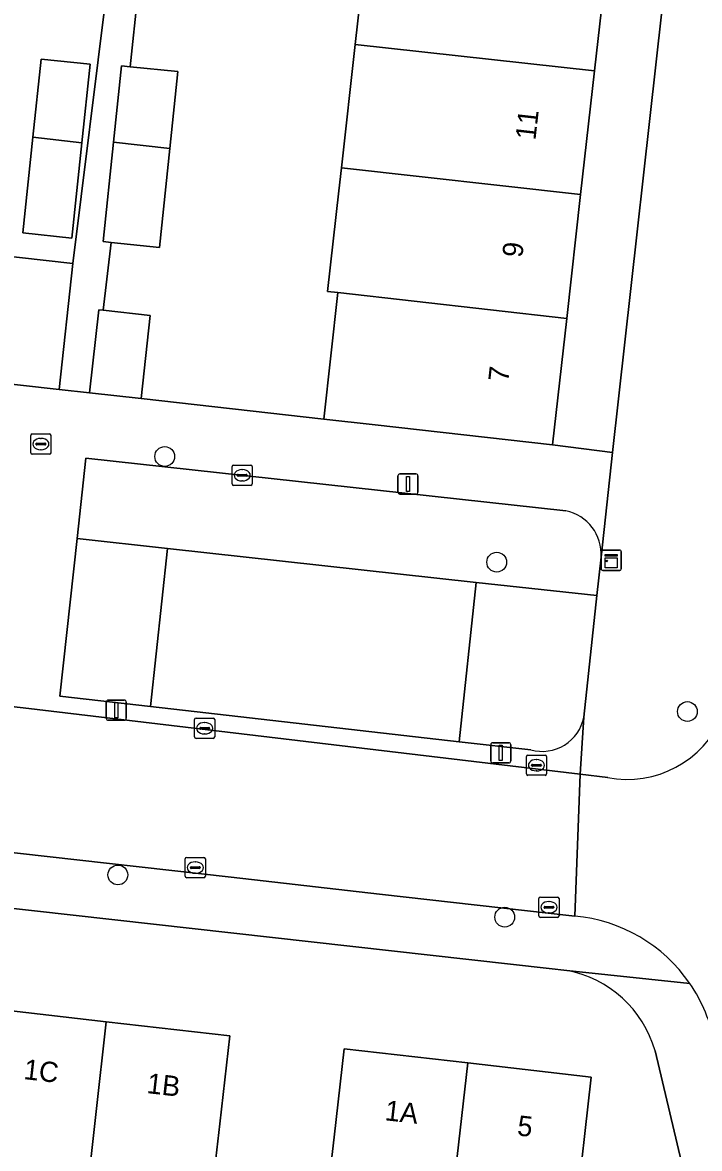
# Model space of a CAD drawing. Extents: x 162082 to 163401, y 388089 to 388636.
# Drawn here: x 162910.1 to 162943.5, y 388312.7 to 388368.3 of the extents above; entities that cross this region are included whole.
import ezdxf

# ---------------------------------------------------------------- set-up
doc = ezdxf.new("R2010")
doc.units = 0
for name, color, linetype in [('IMGEO_Boom', 7, 'Continuous'), ('IMGEO_Erf', 7, 'Continuous'), ('IMGEO_Groenvoorziening', 7, 'Continuous'), ('IMGEO_Kast', 7, 'Continuous'), ('IMGEO_Kolk', 7, 'Continuous'), ('IMGEO_Lichtmast', 7, 'Continuous'), ('IMGEO_Pand', 7, 'Continuous'), ('IMGEO_Pand_nummerreeks', 7, 'Continuous'), ('IMGEO_Rijbaan_lokaal_open', 7, 'Continuous'), ('IMGEO_Voetpad_open', 7, 'Continuous')]:
    doc.layers.add(name, color=color, linetype=linetype)

msp = doc.modelspace()

# ---------------------------------------------------------------- linework, layer by layer
at = {"layer": 'IMGEO_Boom'}
for centre in [(162917.1, 388346.86), (162933.517, 388341.637), (162942.947, 388334.252), (162914.783, 388326.174), (162933.913, 388324.088)]:
    msp.add_circle(centre, 0.489, dxfattribs=at)
at = {"layer": 'IMGEO_Erf'}
for points in [[(162944.822, 388397.027), (162940.506, 388397.545), (162940.422, 388396.793), (162941.806, 388396.638), (162941.102, 388390.373), (162940.415, 388384.26), (162939.729, 388378.146), (162939.042, 388372.033), (162938.355, 388365.919), (162937.668, 388359.806), (162936.981, 388353.689), (162936.278, 388347.432), (162939.248, 388347.057), (162944.742, 388396.308)], [(162913.413, 388366.253), (162913.001, 388362.368), (162912.5, 388357.653), (162910.081, 388357.91), (162910.583, 388362.639), (162910.993, 388366.509)]]:
    msp.add_lwpolyline(points, close=True, dxfattribs=at)
for points in [[(162915.764, 388369.733), (162915.395, 388366.129), (162917.743, 388365.888), (162917.352, 388362.082), (162916.85, 388357.195), (162914.453, 388357.442), (162914.055, 388354.089), (162916.382, 388353.833), (162915.931, 388349.732), (162924.961, 388348.704), (162925.665, 388354.963), (162925.155, 388355.02), (162925.713, 388359.989), (162925.841, 388361.131), (162926.526, 388367.229), (162927.218, 388373.384)], [(162902.587, 388369.632), (162901.913, 388363.61), (162901.239, 388357.589), (162898.633, 388357.881), (162898.498, 388356.678), (162897.942, 388351.709), (162907.892, 388350.612), (162908.579, 388356.845), (162912.564, 388356.407), (162914.215, 388369.801)], [(162936.982, 388321.452), (162936.117, 388321.549), (162885.195, 388327.249), (162884.982, 388325.32), (162883.969, 388316.16), (162886.447, 388315.894), (162889.495, 388315.567), (162889.697, 388317.27), (162890.211, 388321.615), (162896.323, 388320.93), (162902.442, 388320.245), (162901.945, 388315.874), (162901.754, 388314.199), (162904.571, 388313.878), (162907.407, 388313.555), (162907.599, 388315.242), (162908.096, 388319.615), (162914.202, 388318.92), (162920.322, 388318.223), (162919.824, 388313.864), (162919.63, 388312.164)], [(162925.283, 388311.518), (162925.477, 388313.219), (162925.974, 388317.578), (162932.09, 388316.88), (162938.195, 388316.183), (162937.422, 388309.296)], [(162946.597, 388295.207), (162946.435, 388296.029), (162941.347, 388317.481)]]:
    msp.add_lwpolyline(points, dxfattribs=at)
msp.add_arc((162935.974, 388315.959), 5.584, 15.812, 79.6001, dxfattribs=at)
at = {"layer": 'IMGEO_Groenvoorziening'}
for points in [[(162936.937, 388344.178), (162913.203, 388346.778), (162912.77, 388342.802), (162917.243, 388342.312), (162932.508, 388340.639), (162938.473, 388339.986), (162938.677, 388341.882)], [(162937.826, 388333.98), (162938.473, 388339.986), (162932.508, 388340.639), (162931.66, 388332.761), (162935.21, 388332.357)]]:
    msp.add_lwpolyline(points, dxfattribs=at)
for points in [[(162911.92, 388335.008), (162916.391, 388334.499), (162917.243, 388342.312), (162912.77, 388342.802)], [(162916.391, 388334.499), (162931.66, 388332.761), (162932.508, 388340.639), (162917.243, 388342.312)]]:
    msp.add_lwpolyline(points, close=True, dxfattribs=at)
for centre, radius, start, end in [((162936.501, 388342.041), 2.181, 355.8317, 78.4809), ((162935.767, 388334.379), 2.097, 254.5981, 349.0339)]:
    msp.add_arc(centre, radius, start, end, dxfattribs=at)
at = {"layer": 'IMGEO_Kast'}
for p, q in [((162938.679, 388341.306), (162938.679, 388342.147)), ((162938.679, 388342.147), (162938.679, 388341.306)), ((162938.754, 388342.231), (162939.595, 388342.231)), ((162939.595, 388342.231), (162938.754, 388342.231)), ((162939.679, 388342.156), (162939.679, 388341.315)), ((162939.679, 388341.315), (162939.679, 388342.156)), ((162939.604, 388341.231), (162938.763, 388341.231)), ((162938.763, 388341.231), (162939.604, 388341.231))]:
    msp.add_line(p, q, dxfattribs=at)
for points in [[(162938.874, 388342.021), (162939.474, 388342.021), (162939.474, 388341.936), (162938.874, 388341.936), (162938.874, 388342.021)], [(162938.874, 388341.846), (162939.474, 388341.846), (162939.474, 388341.357), (162938.874, 388341.357), (162938.874, 388341.846)]]:
    msp.add_lwpolyline(points, dxfattribs=at)
msp.add_circle((162938.958, 388341.695), 0.0377, dxfattribs=at)
for centre, start, end in [((162938.757, 388342.153), 92.4484, 184.2845), ((162938.757, 388342.153), 92.4484, 184.2845), ((162939.601, 388342.153), 2.4484, 94.2845), ((162939.601, 388342.153), 2.4484, 94.2845), ((162938.757, 388341.309), 182.4484, 274.2845), ((162938.757, 388341.309), 182.4484, 274.2845), ((162939.601, 388341.309), 272.4484, 4.2845), ((162939.601, 388341.309), 272.4484, 4.2845)]:
    msp.add_arc(centre, 0.0779, start, end, dxfattribs=at)
at = {"layer": 'IMGEO_Kolk'}
for p, q in [((162910.475, 388347.049), (162910.475, 388347.901)), ((162910.55, 388347.975), (162911.402, 388347.975)), ((162910.777, 388347.518), (162911.175, 388347.518)), ((162910.963, 388347.755), (162910.988, 388347.755)), ((162911.476, 388347.901), (162911.476, 388347.049)), ((162911.402, 388346.975), (162910.55, 388346.975)), ((162910.734, 388347.469), (162910.734, 388347.481)), ((162911.172, 388347.432), (162910.774, 388347.432)), ((162910.986, 388347.195), (162910.961, 388347.195)), ((162911.218, 388347.481), (162911.218, 388347.469)), ((162920.505, 388346.433), (162921.357, 388346.433)), ((162920.43, 388345.507), (162920.43, 388346.359)), ((162920.689, 388345.927), (162920.689, 388345.939)), ((162921.127, 388345.89), (162920.729, 388345.89)), ((162920.732, 388345.976), (162921.13, 388345.976)), ((162920.918, 388346.213), (162920.943, 388346.213)), ((162921.173, 388345.939), (162921.173, 388345.927)), ((162921.431, 388346.359), (162921.431, 388345.507)), ((162921.357, 388345.433), (162920.505, 388345.433)), ((162920.941, 388345.653), (162920.916, 388345.653)), ((162918.574, 388333.001), (162918.574, 388333.853)), ((162918.649, 388333.927), (162919.501, 388333.927)), ((162919.062, 388333.707), (162919.087, 388333.707)), ((162919.575, 388333.853), (162919.575, 388333.001)), ((162918.833, 388333.421), (162918.833, 388333.433)), ((162919.271, 388333.384), (162918.873, 388333.384)), ((162918.876, 388333.47), (162919.274, 388333.47)), ((162919.085, 388333.147), (162919.06, 388333.147)), ((162919.317, 388333.433), (162919.317, 388333.421)), ((162919.501, 388332.927), (162918.649, 388332.927)), ((162934.983, 388331.173), (162934.983, 388332.025)), ((162935.058, 388332.099), (162935.91, 388332.099)), ((162935.984, 388332.025), (162935.984, 388331.173)), ((162935.242, 388331.593), (162935.242, 388331.605)), ((162935.68, 388331.556), (162935.282, 388331.556)), ((162935.285, 388331.642), (162935.683, 388331.642)), ((162935.471, 388331.879), (162935.496, 388331.879)), ((162935.726, 388331.605), (162935.726, 388331.593)), ((162935.91, 388331.099), (162935.058, 388331.099)), ((162935.494, 388331.319), (162935.469, 388331.319)), ((162918.112, 388326.113), (162918.112, 388326.965)), ((162918.187, 388327.039), (162919.039, 388327.039)), ((162919.113, 388326.965), (162919.113, 388326.113)), ((162918.371, 388326.533), (162918.371, 388326.545)), ((162918.809, 388326.496), (162918.411, 388326.496)), ((162918.414, 388326.582), (162918.812, 388326.582)), ((162918.6, 388326.819), (162918.625, 388326.819)), ((162918.855, 388326.545), (162918.855, 388326.533)), ((162919.039, 388326.039), (162918.187, 388326.039)), ((162918.623, 388326.259), (162918.598, 388326.259)), ((162935.601, 388324.152), (162935.601, 388325.004)), ((162935.676, 388325.078), (162936.528, 388325.078)), ((162936.089, 388324.858), (162936.114, 388324.858)), ((162936.602, 388325.004), (162936.602, 388324.152)), ((162935.86, 388324.572), (162935.86, 388324.584)), ((162936.298, 388324.535), (162935.9, 388324.535)), ((162935.903, 388324.621), (162936.301, 388324.621)), ((162936.112, 388324.298), (162936.087, 388324.298)), ((162936.344, 388324.584), (162936.344, 388324.572)), ((162936.528, 388324.078), (162935.676, 388324.078))]:
    msp.add_line(p, q, dxfattribs=at)
for points in [[(162910.475, 388347.049), (162910.475, 388347.901)], [(162910.55, 388347.975), (162911.402, 388347.975)], [(162911.476, 388347.901), (162911.476, 388347.049)], [(162911.402, 388346.975), (162910.55, 388346.975)], [(162920.505, 388346.433), (162921.357, 388346.433)], [(162920.43, 388345.507), (162920.43, 388346.359)], [(162921.431, 388346.359), (162921.431, 388345.507)], [(162921.357, 388345.433), (162920.505, 388345.433)], [(162918.574, 388333.001), (162918.574, 388333.853)], [(162918.649, 388333.927), (162919.501, 388333.927)], [(162919.575, 388333.853), (162919.575, 388333.001)], [(162919.501, 388332.927), (162918.649, 388332.927)], [(162934.983, 388331.173), (162934.983, 388332.025)], [(162935.058, 388332.099), (162935.91, 388332.099)], [(162935.984, 388332.025), (162935.984, 388331.173)], [(162935.91, 388331.099), (162935.058, 388331.099)], [(162918.112, 388326.113), (162918.112, 388326.965)], [(162918.187, 388327.039), (162919.039, 388327.039)], [(162919.113, 388326.965), (162919.113, 388326.113)], [(162919.039, 388326.039), (162918.187, 388326.039)], [(162935.601, 388324.152), (162935.601, 388325.004)], [(162935.676, 388325.078), (162936.528, 388325.078)], [(162936.602, 388325.004), (162936.602, 388324.152)], [(162936.528, 388324.078), (162935.676, 388324.078)]]:
    msp.add_lwpolyline(points, dxfattribs=at)
for centre, radius, start, end in [((162910.552, 388347.899), 0.0765, 91.552, 178.448), ((162910.552, 388347.899), 0.0765, 91.552, 178.448), ((162910.774, 388347.478), 0.0403, 85.8775, 175.7526), ((162911.179, 388347.48), 0.0386, 1.7309, 96.639), ((162911.4, 388347.899), 0.0765, 1.552, 88.448), ((162911.4, 388347.899), 0.0765, 1.552, 88.448), ((162910.552, 388347.051), 0.0765, 181.552, 268.448), ((162910.552, 388347.051), 0.0765, 181.552, 268.448), ((162910.771, 388347.468), 0.0366, 178.938, 274.7102), ((162911.175, 388347.475), 0.043, 264.8664, 352.4533), ((162911.4, 388347.051), 0.0765, 271.552, 358.448), ((162911.4, 388347.051), 0.0765, 271.552, 358.448), ((162920.507, 388346.357), 0.0765, 91.552, 178.448), ((162920.507, 388346.357), 0.0765, 91.552, 178.448), ((162921.355, 388346.357), 0.0765, 1.552, 88.448), ((162921.355, 388346.357), 0.0765, 1.552, 88.448), ((162920.729, 388345.936), 0.0403, 85.8775, 175.7526), ((162920.726, 388345.926), 0.0366, 178.938, 274.7102), ((162921.13, 388345.933), 0.043, 264.8664, 352.4533), ((162921.134, 388345.938), 0.0386, 1.7309, 96.639), ((162920.507, 388345.509), 0.0765, 181.552, 268.448), ((162920.507, 388345.509), 0.0765, 181.552, 268.448), ((162921.355, 388345.509), 0.0765, 271.552, 358.448), ((162921.355, 388345.509), 0.0765, 271.552, 358.448), ((162918.651, 388333.851), 0.0765, 91.552, 178.448), ((162918.651, 388333.851), 0.0765, 91.552, 178.448), ((162919.499, 388333.851), 0.0765, 1.552, 88.448), ((162919.499, 388333.851), 0.0765, 1.552, 88.448), ((162918.873, 388333.43), 0.0403, 85.8775, 175.7526), ((162918.87, 388333.42), 0.0366, 178.938, 274.7102), ((162919.274, 388333.427), 0.043, 264.8664, 352.4533), ((162919.278, 388333.432), 0.0386, 1.7309, 96.639), ((162918.651, 388333.003), 0.0765, 181.552, 268.448), ((162918.651, 388333.003), 0.0765, 181.552, 268.448), ((162919.499, 388333.003), 0.0765, 271.552, 358.448), ((162919.499, 388333.003), 0.0765, 271.552, 358.448), ((162935.06, 388332.023), 0.0765, 91.552, 178.448), ((162935.06, 388332.023), 0.0765, 91.552, 178.448), ((162935.908, 388332.023), 0.0765, 1.552, 88.448), ((162935.908, 388332.023), 0.0765, 1.552, 88.448), ((162935.282, 388331.602), 0.0403, 85.8775, 175.7526), ((162935.279, 388331.592), 0.0366, 178.938, 274.7102), ((162935.683, 388331.599), 0.043, 264.8664, 352.4533), ((162935.687, 388331.604), 0.0386, 1.7309, 96.639), ((162935.06, 388331.175), 0.0765, 181.552, 268.448), ((162935.06, 388331.175), 0.0765, 181.552, 268.448), ((162935.908, 388331.175), 0.0765, 271.552, 358.448), ((162935.908, 388331.175), 0.0765, 271.552, 358.448), ((162918.189, 388326.963), 0.0765, 91.552, 178.448), ((162918.189, 388326.963), 0.0765, 91.552, 178.448), ((162919.037, 388326.963), 0.0765, 1.552, 88.448), ((162919.037, 388326.963), 0.0765, 1.552, 88.448), ((162918.411, 388326.542), 0.0403, 85.8775, 175.7526), ((162918.408, 388326.532), 0.0366, 178.938, 274.7102), ((162918.812, 388326.539), 0.043, 264.8664, 352.4533), ((162918.816, 388326.544), 0.0386, 1.7309, 96.639), ((162918.189, 388326.115), 0.0765, 181.552, 268.448), ((162918.189, 388326.115), 0.0765, 181.552, 268.448), ((162919.037, 388326.115), 0.0765, 271.552, 358.448), ((162919.037, 388326.115), 0.0765, 271.552, 358.448), ((162935.678, 388325.002), 0.0765, 91.552, 178.448), ((162935.678, 388325.002), 0.0765, 91.552, 178.448), ((162936.526, 388325.002), 0.0765, 1.552, 88.448), ((162936.526, 388325.002), 0.0765, 1.552, 88.448), ((162935.678, 388324.154), 0.0765, 181.552, 268.448), ((162935.678, 388324.154), 0.0765, 181.552, 268.448), ((162935.9, 388324.581), 0.0403, 85.8775, 175.7526), ((162935.897, 388324.571), 0.0366, 178.938, 274.7102), ((162936.301, 388324.578), 0.043, 264.8664, 352.4533), ((162936.305, 388324.583), 0.0386, 1.7309, 96.639), ((162936.526, 388324.154), 0.0765, 271.552, 358.448), ((162936.526, 388324.154), 0.0765, 271.552, 358.448)]:
    msp.add_arc(centre, radius, start, end, dxfattribs=at)
for centre, major_axis, ratio, start_param, end_param in [((162910.962, 388347.475), (-0.387, 0.002), 0.722429, 4.712389, 7.853982), ((162910.987, 388347.475), (-0.39, 0.002), 0.717154, 1.570796, 4.712389), ((162920.917, 388345.933), (-0.387, 0.002), 0.722429, 4.712389, 7.853982), ((162920.942, 388345.933), (-0.39, 0.002), 0.717154, 1.570796, 4.712389), ((162919.061, 388333.427), (-0.387, 0.002), 0.722429, 4.712389, 7.853982), ((162919.086, 388333.427), (-0.39, 0.002), 0.717154, 1.570796, 4.712389), ((162935.47, 388331.599), (-0.387, 0.002), 0.722429, 4.712389, 7.853982), ((162935.495, 388331.599), (-0.39, 0.002), 0.717154, 1.570796, 4.712389), ((162918.599, 388326.539), (-0.387, 0.002), 0.722429, 4.712389, 7.853982), ((162918.624, 388326.539), (-0.39, 0.002), 0.717154, 1.570796, 4.712389), ((162936.088, 388324.578), (-0.387, 0.002), 0.722429, 4.712389, 7.853982), ((162936.113, 388324.578), (-0.39, 0.002), 0.717154, 1.570796, 4.712389)]:
    msp.add_ellipse(centre, major_axis=major_axis, ratio=ratio, start_param=start_param, end_param=end_param, dxfattribs=at)
at = {"layer": 'IMGEO_Lichtmast'}
for p, q in [((162928.633, 388345.101), (162928.633, 388345.901)), ((162928.633, 388345.901), (162928.633, 388345.101)), ((162928.733, 388346.001), (162929.523, 388346.001)), ((162929.523, 388346.001), (162928.733, 388346.001)), ((162929.623, 388345.901), (162929.623, 388345.101)), ((162929.623, 388345.101), (162929.623, 388345.901)), ((162929.523, 388345.001), (162928.733, 388345.001)), ((162928.733, 388345.001), (162929.523, 388345.001)), ((162914.209, 388333.918), (162914.209, 388334.718)), ((162914.209, 388334.718), (162914.209, 388333.918)), ((162914.309, 388334.818), (162915.099, 388334.818)), ((162915.099, 388334.818), (162914.309, 388334.818)), ((162915.199, 388334.718), (162915.199, 388333.918)), ((162915.199, 388333.918), (162915.199, 388334.718)), ((162915.099, 388333.818), (162914.309, 388333.818)), ((162914.309, 388333.818), (162915.099, 388333.818)), ((162933.223, 388331.812), (162933.223, 388332.612)), ((162933.223, 388332.612), (162933.223, 388331.812)), ((162933.323, 388332.712), (162934.113, 388332.712)), ((162934.113, 388332.712), (162933.323, 388332.712)), ((162934.213, 388332.612), (162934.213, 388331.812)), ((162934.213, 388331.812), (162934.213, 388332.612)), ((162934.113, 388331.712), (162933.323, 388331.712)), ((162933.323, 388331.712), (162934.113, 388331.712))]:
    msp.add_line(p, q, dxfattribs=at)
for points in [[(162929.053, 388345.876), (162929.203, 388345.876), (162929.203, 388345.126), (162929.053, 388345.126), (162929.053, 388345.876)], [(162914.629, 388334.693), (162914.779, 388334.693), (162914.779, 388333.943), (162914.629, 388333.943), (162914.629, 388334.693)], [(162933.643, 388332.587), (162933.793, 388332.587), (162933.793, 388331.837), (162933.643, 388331.837), (162933.643, 388332.587)]]:
    msp.add_lwpolyline(points, dxfattribs=at)
for centre, start, end in [((162928.733, 388345.901), 90, 180), ((162928.733, 388345.901), 90, 180), ((162929.523, 388345.901), 0, 90), ((162929.523, 388345.901), 360, 90), ((162928.733, 388345.101), 180, 270), ((162928.733, 388345.101), 180, 270), ((162929.523, 388345.101), 270, 0), ((162929.523, 388345.101), 270, 0), ((162914.309, 388334.718), 90, 180), ((162914.309, 388334.718), 90, 180), ((162915.099, 388334.718), 0, 90), ((162915.099, 388334.718), 360, 90), ((162914.309, 388333.918), 180, 270), ((162914.309, 388333.918), 180, 270), ((162915.099, 388333.918), 270, 0), ((162915.099, 388333.918), 270, 0), ((162933.323, 388332.612), 90, 180), ((162933.323, 388332.612), 90, 180), ((162934.113, 388332.612), 0, 90), ((162934.113, 388332.612), 360, 90), ((162933.323, 388331.812), 180, 270), ((162933.323, 388331.812), 180, 270), ((162934.113, 388331.812), 270, 0), ((162934.113, 388331.812), 270, 0)]:
    msp.add_arc(centre, 0.1, start, end, dxfattribs=at)
at = {"layer": 'IMGEO_Pand'}
for points in [[(162930.302, 388373.037), (162927.218, 388373.384), (162926.526, 388367.229), (162938.355, 388365.919), (162939.042, 388372.033)], [(162925.841, 388361.131), (162937.668, 388359.806), (162938.355, 388365.919), (162926.526, 388367.229)], [(162913.001, 388362.368), (162913.413, 388366.253), (162910.993, 388366.509), (162910.583, 388362.639)], [(162917.743, 388365.888), (162915.395, 388366.129), (162914.958, 388366.174), (162914.569, 388362.394), (162917.352, 388362.082)], [(162913.001, 388362.368), (162910.583, 388362.639), (162910.081, 388357.91), (162912.5, 388357.653)], [(162917.352, 388362.082), (162914.569, 388362.394), (162914.064, 388357.482), (162914.453, 388357.442), (162916.85, 388357.195)], [(162925.841, 388361.131), (162925.713, 388359.989), (162925.155, 388355.02), (162925.665, 388354.963), (162936.981, 388353.689), (162937.668, 388359.806)], [(162911.877, 388350.172), (162912.564, 388356.407), (162908.579, 388356.845), (162907.892, 388350.612)], [(162925.665, 388354.963), (162924.961, 388348.704), (162927.507, 388348.418), (162936.278, 388347.432), (162936.981, 388353.689)], [(162916.382, 388353.833), (162914.055, 388354.089), (162913.838, 388354.113), (162913.387, 388350.012), (162915.931, 388349.732)], [(162904.571, 388313.878), (162903.836, 388306.803), (162909.255, 388306.202), (162909.677, 388310.134), (162913.18, 388309.749), (162914.202, 388318.92), (162908.096, 388319.615), (162907.599, 388315.242), (162907.407, 388313.555)], [(162922.452, 388311.842), (162919.63, 388312.164), (162919.824, 388313.864), (162920.322, 388318.223), (162914.202, 388318.92), (162913.18, 388309.749), (162916.65, 388309.367), (162916.233, 388305.407), (162921.665, 388304.78)], [(162932.09, 388316.88), (162925.974, 388317.578), (162925.477, 388313.219), (162925.283, 388311.518), (162922.452, 388311.842), (162921.665, 388304.78), (162927.078, 388304.156), (162927.525, 388308.031), (162931.04, 388307.626)], [(162937.422, 388309.296), (162938.195, 388316.183), (162932.09, 388316.88), (162931.04, 388307.626), (162930.692, 388304.558), (162931.66, 388304.446), (162934.647, 388304.102), (162935.807, 388305.262), (162941.619, 388304.591), (162942.086, 388308.758)]]:
    msp.add_lwpolyline(points, close=True, dxfattribs=at)
at = {"layer": 'IMGEO_Rijbaan_lokaal_open'}
for points in [[(162802.146, 388339.314), (162880.401, 388330.569), (162887.687, 388329.747), (162891.415, 388329.326), (162902.379, 388328.088), (162909.812, 388327.25), (162920.38, 388326.057), (162927.727, 388325.228), (162937.375, 388324.139), (162937.647, 388331.155), (162910.107, 388334.435), (162906.331, 388334.857), (162880.788, 388337.712), (162871.19, 388338.785)], [(162939.005, 388330.993), (162937.647, 388331.155), (162937.375, 388324.139)]]:
    msp.add_lwpolyline(points, dxfattribs=at)
for centre, radius, start, end in [((162939.976, 388336.011), 5.111, 259.0439, 337.011), ((162936.687, 388316.433), 7.736, 34.4895, 84.9012), ((162936.697, 388316.441), 7.724, 10.3204, 34.4803)]:
    msp.add_arc(centre, radius, start, end, dxfattribs=at)
at = {"layer": 'IMGEO_Voetpad_open'}
for points in [[(163003.686, 388387.205), (162999.276, 388387.7), (162986.148, 388389.172), (162981.271, 388389.719), (162978.071, 388390.074), (162976.762, 388390.219), (162949.42, 388393.24), (162949.804, 388397.078), (162944.865, 388397.605), (162944.822, 388397.027), (162944.742, 388396.308), (162939.248, 388347.057), (162938.677, 388341.882), (162938.473, 388339.986), (162937.826, 388333.98), (162937.647, 388331.155), (162939.005, 388330.993)], [(162914.215, 388369.801), (162912.564, 388356.407), (162911.877, 388350.172), (162913.387, 388350.012), (162913.838, 388354.113), (162914.055, 388354.089), (162914.453, 388357.442), (162914.064, 388357.482), (162914.569, 388362.394), (162914.958, 388366.174), (162915.395, 388366.129), (162915.764, 388369.733)], [(162938.677, 388341.882), (162939.248, 388347.057), (162936.278, 388347.432), (162927.507, 388348.418), (162924.961, 388348.704), (162915.931, 388349.732), (162913.387, 388350.012), (162911.877, 388350.172), (162907.892, 388350.612), (162897.942, 388351.709), (162889.026, 388352.708), (162882.103, 388353.418), (162873.15, 388354.422), (162872.693, 388349.366), (162872.484, 388347.361), (162871.88, 388341.578), (162871.635, 388339.233), (162880.84, 388338.193), (162880.788, 388337.712), (162906.331, 388334.857), (162910.107, 388334.435), (162937.647, 388331.155), (162937.826, 388333.98)], [(162935.21, 388332.357), (162931.66, 388332.761), (162916.391, 388334.499), (162911.92, 388335.008), (162912.77, 388342.802), (162913.203, 388346.778)], [(162913.203, 388346.778), (162936.937, 388344.178)], [(162736.116, 388341.858), (162740.3, 388341.413), (162793.443, 388335.388), (162796.49, 388335.147), (162868.576, 388327.156), (162882.015, 388325.663), (162884.982, 388325.32), (162885.195, 388327.249), (162936.117, 388321.549), (162936.982, 388321.452), (162943.064, 388320.814)], [(162937.375, 388324.139), (162927.727, 388325.228), (162920.38, 388326.057), (162909.812, 388327.25), (162902.379, 388328.088), (162891.415, 388329.326)], [(162943.064, 388320.814), (162936.982, 388321.452)], [(162941.347, 388317.481), (162946.435, 388296.029), (162946.597, 388295.207)]]:
    msp.add_lwpolyline(points, dxfattribs=at)
for centre, radius, start, end in [((162936.501, 388342.041), 2.181, 355.8317, 78.4809), ((162935.767, 388334.379), 2.097, 254.5981, 349.0339), ((162939.976, 388336.011), 5.111, 259.0439, 337.011), ((162936.687, 388316.433), 7.736, 34.4895, 84.9012), ((162935.974, 388315.959), 5.584, 15.812, 79.6001), ((162936.697, 388316.441), 7.724, 10.3204, 34.4803)]:
    msp.add_arc(centre, radius, start, end, dxfattribs=at)

# ---------------------------------------------------------------- texts
at = {"layer": 'IMGEO_Pand_nummerreeks'}
for s, rotation, p in [('11', 83.59, (162935.432, 388362.473)), ('9', 83.59, (162934.78, 388356.666)), ('7', 83.59, (162934.089, 388350.515)), ('1C', 353.5045, (162910.095, 388316.086)), ('1B', 353.5045, (162916.182, 388315.393)), ('1A', 353.4855, (162927.951, 388314.052)), ('5', 353.4855, (162934.497, 388313.303))]:
    msp.add_text(s, height=1, rotation=rotation, dxfattribs=at).set_placement(p)

doc.saveas('drawing.dxf')
